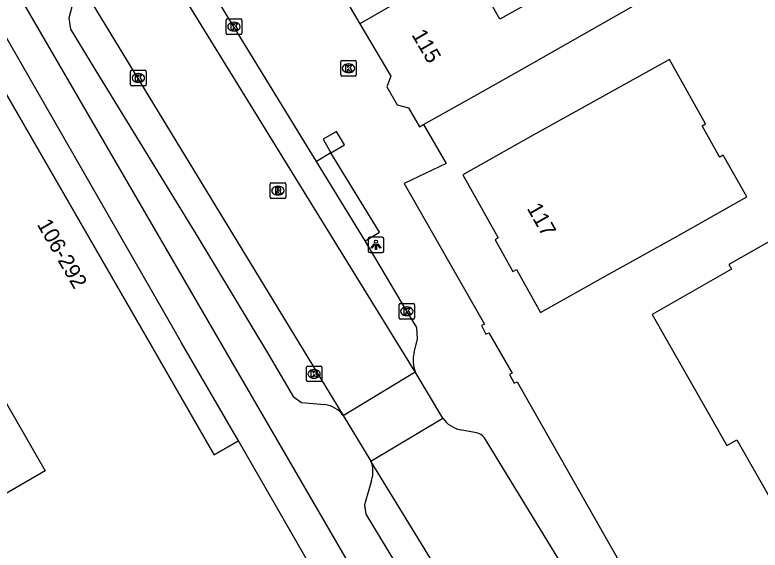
# Model space of a CAD drawing. Extents: x 160379 to 161131, y 383940 to 384849.
# Drawn here: x 160885.53 to 160933.65, y 384140.05 to 384174.58 of the extents above; entities that cross this region are included whole.
import ezdxf

# ---------------------------------------------------------------- set-up
doc = ezdxf.new("R2010")
doc.units = 0
for name, color, linetype in [('IMGEO_Kolk', 7, 'Continuous'), ('IMGEO_Lichtpunt', 7, 'Continuous'), ('IMGEO_Pand', 7, 'Continuous'), ('IMGEO_Pand_nummerreeks', 7, 'Continuous'), ('IMGEO_Pand_overbouw', 7, 'Continuous'), ('IMGEO_Rijbaan_lokaal_open', 7, 'Continuous'), ('IMGEO_Rioolput', 7, 'Continuous'), ('IMGEO_Voetpad_open', 7, 'Continuous')]:
    doc.layers.add(name, color=color, linetype=linetype)

msp = doc.modelspace()

# ---------------------------------------------------------------- linework, layer by layer
at = {"layer": 'IMGEO_Kolk'}
for p, q in [((160899.174, 384173.399), (160899.174, 384174.251)), ((160899.249, 384174.325), (160900.101, 384174.325)), ((160899.662, 384174.105), (160899.687, 384174.105)), ((160900.175, 384174.251), (160900.175, 384173.399)), ((160899.685, 384173.545), (160899.66, 384173.545)), ((160900.101, 384173.325), (160899.249, 384173.325)), ((160906.571, 384170.712), (160906.571, 384171.564)), ((160906.646, 384171.638), (160907.498, 384171.638)), ((160907.572, 384171.564), (160907.572, 384170.712)), ((160907.059, 384171.418), (160907.084, 384171.418)), ((160892.999, 384170.087), (160892.999, 384170.939)), ((160893.074, 384171.013), (160893.926, 384171.013)), ((160893.487, 384170.793), (160893.512, 384170.793)), ((160894, 384170.939), (160894, 384170.087)), ((160907.498, 384170.638), (160906.646, 384170.638)), ((160907.082, 384170.858), (160907.057, 384170.858)), ((160893.51, 384170.233), (160893.485, 384170.233)), ((160893.926, 384170.013), (160893.074, 384170.013)), ((160910.337, 384155.03), (160910.337, 384155.882)), ((160910.412, 384155.956), (160911.264, 384155.956)), ((160910.825, 384155.736), (160910.85, 384155.736)), ((160911.338, 384155.882), (160911.338, 384155.03)), ((160910.848, 384155.176), (160910.823, 384155.176)), ((160911.264, 384154.956), (160910.412, 384154.956)), ((160904.349, 384150.991), (160904.349, 384151.843)), ((160904.424, 384151.917), (160905.276, 384151.917)), ((160905.35, 384151.843), (160905.35, 384150.991)), ((160904.837, 384151.697), (160904.862, 384151.697)), ((160905.276, 384150.917), (160904.424, 384150.917)), ((160904.86, 384151.137), (160904.835, 384151.137))]:
    msp.add_line(p, q, dxfattribs=at)
for points in [[(160899.174, 384173.399), (160899.174, 384174.251)], [(160899.249, 384174.325), (160900.101, 384174.325)], [(160899.495, 384174.025), (160899.618, 384174.025), (160899.618, 384173.874), (160899.748, 384174.025), (160899.912, 384174.025), (160899.766, 384173.874), (160899.919, 384173.625), (160899.767, 384173.625), (160899.682, 384173.789), (160899.618, 384173.722), (160899.618, 384173.625), (160899.495, 384173.625), (160899.495, 384174.025)], [(160900.175, 384174.251), (160900.175, 384173.399)], [(160900.101, 384173.325), (160899.249, 384173.325)], [(160906.571, 384170.712), (160906.571, 384171.564)], [(160906.646, 384171.638), (160907.498, 384171.638)], [(160907.572, 384171.564), (160907.572, 384170.712)], [(160906.892, 384171.338), (160907.015, 384171.338), (160907.015, 384171.187), (160907.145, 384171.338), (160907.309, 384171.338), (160907.163, 384171.187), (160907.316, 384170.938), (160907.164, 384170.938), (160907.079, 384171.102), (160907.015, 384171.035), (160907.015, 384170.938), (160906.892, 384170.938), (160906.892, 384171.338)], [(160892.999, 384170.087), (160892.999, 384170.939)], [(160893.074, 384171.013), (160893.926, 384171.013)], [(160893.32, 384170.713), (160893.443, 384170.713), (160893.443, 384170.562), (160893.573, 384170.713), (160893.737, 384170.713), (160893.591, 384170.562), (160893.744, 384170.313), (160893.592, 384170.313), (160893.507, 384170.477), (160893.443, 384170.41), (160893.443, 384170.313), (160893.32, 384170.313), (160893.32, 384170.713)], [(160894, 384170.939), (160894, 384170.087)], [(160907.498, 384170.638), (160906.646, 384170.638)], [(160893.926, 384170.013), (160893.074, 384170.013)], [(160910.337, 384155.03), (160910.337, 384155.882)], [(160910.412, 384155.956), (160911.264, 384155.956)], [(160910.658, 384155.656), (160910.781, 384155.656), (160910.781, 384155.505), (160910.911, 384155.656), (160911.075, 384155.656), (160910.929, 384155.505), (160911.082, 384155.256), (160910.93, 384155.256), (160910.845, 384155.42), (160910.781, 384155.353), (160910.781, 384155.256), (160910.658, 384155.256), (160910.658, 384155.656)], [(160911.338, 384155.882), (160911.338, 384155.03)], [(160911.264, 384154.956), (160910.412, 384154.956)], [(160904.349, 384150.991), (160904.349, 384151.843)], [(160904.424, 384151.917), (160905.276, 384151.917)], [(160905.35, 384151.843), (160905.35, 384150.991)], [(160904.67, 384151.617), (160904.793, 384151.617), (160904.793, 384151.466), (160904.923, 384151.617), (160905.087, 384151.617), (160904.941, 384151.466), (160905.094, 384151.217), (160904.942, 384151.217), (160904.857, 384151.381), (160904.793, 384151.314), (160904.793, 384151.217), (160904.67, 384151.217), (160904.67, 384151.617)], [(160905.276, 384150.917), (160904.424, 384150.917)]]:
    msp.add_lwpolyline(points, dxfattribs=at)
for centre, start, end in [((160899.251, 384174.249), 91.552, 178.448), ((160899.251, 384174.249), 91.552, 178.448), ((160900.099, 384174.249), 1.552, 88.448), ((160900.099, 384174.249), 1.552, 88.448), ((160899.251, 384173.401), 181.552, 268.448), ((160899.251, 384173.401), 181.552, 268.448), ((160900.099, 384173.401), 271.552, 358.448), ((160900.099, 384173.401), 271.552, 358.448), ((160906.648, 384171.562), 91.552, 178.448), ((160906.648, 384171.562), 91.552, 178.448), ((160907.496, 384171.562), 1.552, 88.448), ((160907.496, 384171.562), 1.552, 88.448), ((160893.076, 384170.937), 91.552, 178.448), ((160893.076, 384170.937), 91.552, 178.448), ((160893.924, 384170.937), 1.552, 88.448), ((160893.924, 384170.937), 1.552, 88.448), ((160906.648, 384170.714), 181.552, 268.448), ((160906.648, 384170.714), 181.552, 268.448), ((160907.496, 384170.714), 271.552, 358.448), ((160907.496, 384170.714), 271.552, 358.448), ((160893.076, 384170.089), 181.552, 268.448), ((160893.076, 384170.089), 181.552, 268.448), ((160893.924, 384170.089), 271.552, 358.448), ((160893.924, 384170.089), 271.552, 358.448), ((160910.414, 384155.88), 91.552, 178.448), ((160910.414, 384155.88), 91.552, 178.448), ((160911.262, 384155.88), 1.552, 88.448), ((160911.262, 384155.88), 1.552, 88.448), ((160910.414, 384155.032), 181.552, 268.448), ((160910.414, 384155.032), 181.552, 268.448), ((160911.262, 384155.032), 271.552, 358.448), ((160911.262, 384155.032), 271.552, 358.448), ((160904.426, 384151.841), 91.552, 178.448), ((160904.426, 384151.841), 91.552, 178.448), ((160905.274, 384151.841), 1.552, 88.448), ((160905.274, 384151.841), 1.552, 88.448), ((160904.426, 384150.993), 181.552, 268.448), ((160904.426, 384150.993), 181.552, 268.448), ((160905.274, 384150.993), 271.552, 358.448), ((160905.274, 384150.993), 271.552, 358.448)]:
    msp.add_arc(centre, 0.0765, start, end, dxfattribs=at)
for centre, major_axis, ratio, start_param, end_param in [((160899.661, 384173.825), (-0.387, 0.002), 0.722429, 4.712389, 7.853982), ((160899.686, 384173.825), (-0.39, 0.002), 0.717154, 1.570796, 4.712389), ((160907.058, 384171.138), (-0.387, 0.002), 0.722429, 4.712389, 7.853982), ((160907.083, 384171.138), (-0.39, 0.002), 0.717154, 1.570796, 4.712389), ((160893.486, 384170.513), (-0.387, 0.002), 0.722429, 4.712389, 7.853982), ((160893.511, 384170.513), (-0.39, 0.002), 0.717154, 1.570796, 4.712389), ((160910.824, 384155.456), (-0.387, 0.002), 0.722429, 4.712389, 7.853982), ((160910.849, 384155.456), (-0.39, 0.002), 0.717154, 1.570796, 4.712389), ((160904.836, 384151.417), (-0.387, 0.002), 0.722429, 4.712389, 7.853982), ((160904.861, 384151.417), (-0.39, 0.002), 0.717154, 1.570796, 4.712389)]:
    msp.add_ellipse(centre, major_axis=major_axis, ratio=ratio, start_param=start_param, end_param=end_param, dxfattribs=at)
at = {"layer": 'IMGEO_Lichtpunt'}
for p, q in [((160908.347, 384160.15), (160908.347, 384159.343)), ((160908.347, 384160.15), (160908.347, 384159.343)), ((160909.249, 384160.245), (160908.441, 384160.245)), ((160909.249, 384160.245), (160908.441, 384160.245)), ((160909.343, 384159.343), (160909.343, 384160.15)), ((160909.343, 384159.343), (160909.343, 384160.15)), ((160908.441, 384159.249), (160909.249, 384159.249)), ((160908.441, 384159.249), (160909.249, 384159.249))]:
    msp.add_line(p, q, dxfattribs=at)
for points in [[(160908.721, 384159.814), (160908.76, 384159.786), (160908.572, 384159.524), (160908.534, 384159.551), (160908.721, 384159.814)], [(160908.823, 384159.766), (160908.87, 384159.766), (160908.87, 384159.444), (160908.823, 384159.444), (160908.823, 384159.766)], [(160908.933, 384159.786), (160908.971, 384159.813), (160909.158, 384159.551), (160909.119, 384159.523), (160908.933, 384159.786)]]:
    msp.add_lwpolyline(points, dxfattribs=at)
msp.add_circle((160908.846, 384159.948), 0.0994, dxfattribs=at)
for centre, start, end in [((160908.441, 384160.15), 90, 180), ((160908.441, 384160.15), 90, 180), ((160909.249, 384160.15), 0, 90), ((160909.249, 384160.15), 0, 90), ((160908.441, 384159.343), 180, 270), ((160908.441, 384159.343), 180, 270), ((160909.249, 384159.343), 270, 0), ((160909.249, 384159.343), 270, 360)]:
    msp.add_arc(centre, 0.0946, start, end, dxfattribs=at)
at = {"layer": 'IMGEO_Pand'}
for points in [[(160904.665, 384138.938), (160899.965, 384147.104), (160898.401, 384146.187), (160894.342, 384153.219), (160882.131, 384174.376), (160883.487, 384175.131), (160881.533, 384178.537), (160881.486, 384178.803), (160880.079, 384177.999), (160875.749, 384185.481), (160866.157, 384179.985), (160866.843, 384178.831), (160861.65, 384175.828), (160860.985, 384176.98), (160807.194, 384145.974), (160813.295, 384135.382), (160808.456, 384132.612)], [(160903.19, 384181.885), (160903.963, 384180.548), (160903.765, 384179.9), (160904.396, 384178.787), (160905.141, 384178.567), (160907.813, 384174.014)], [(160911.907, 384167.5), (160915.383, 384169.453), (160917.949, 384170.894), (160926.582, 384175.816), (160924.929, 384178.839), (160923.913, 384178.268), (160922.495, 384180.792), (160918.58, 384178.593), (160919.997, 384176.069), (160916.855, 384174.304), (160914.767, 384178.022)], [(160914.767, 384178.022), (160907.813, 384174.014)], [(160907.813, 384174.014), (160909.795, 384170.638), (160909.548, 384169.931), (160910.21, 384168.783), (160910.949, 384168.58), (160911.657, 384167.36), (160911.907, 384167.5)], [(160970.47, 384112.22), (160954.37, 384140.51), (160954.58, 384140.63), (160952.79, 384143.77), (160952.58, 384143.65), (160944.21, 384158.37), (160954.48, 384164.25), (160955.12, 384163.14), (160959.17, 384165.46), (160954.67, 384173.34), (160938.41, 384164.1), (160939.3, 384162.47), (160934.98, 384160.01), (160934.82, 384160.29), (160931.64, 384158.48), (160931.81, 384158.17), (160926.69, 384155.26), (160931.51, 384146.79), (160932.16, 384147.16), (160938.28, 384136.41)], [(160927.795, 384171.7), (160918.805, 384166.715), (160914.445, 384164.266), (160916.735, 384160.189), (160916.536, 384160.077), (160917.689, 384158.024), (160917.922, 384158.155), (160919.481, 384155.379), (160923.841, 384157.828), (160928.184, 384160.247), (160932.788, 384162.832), (160931.271, 384165.532), (160931.044, 384165.404), (160930.946, 384165.579), (160929.908, 384167.427), (160930.126, 384167.55), (160927.795, 384171.7)], [(160887.477, 384145.158), (160836.83, 384115.751), (160822.309, 384139.961), (160873.867, 384168.808), (160887.477, 384145.158)]]:
    msp.add_lwpolyline(points, dxfattribs=at)
at = {"layer": 'IMGEO_Pand_overbouw'}
msp.add_lwpolyline([(160860.985, 384176.98), (160861.65, 384175.828), (160866.843, 384178.831), (160866.157, 384179.985), (160875.749, 384185.481), (160880.079, 384177.999), (160881.486, 384178.803), (160881.533, 384178.537), (160883.487, 384175.131), (160882.131, 384174.376), (160894.342, 384153.219), (160898.401, 384146.187), (160899.965, 384147.104), (160896.291, 384153.431), (160895.899, 384154.114), (160877.23, 384186.598), (160877.053, 384186.905), (160806.875, 384146.499), (160807.194, 384145.974)], close=True, dxfattribs=at)
at = {"layer": 'IMGEO_Rijbaan_lokaal_open'}
for points in [[(160911.371, 384151.541), (160892.946, 384181.437)], [(160889.372, 384177.212), (160906.724, 384148.742)], [(160906.724, 384148.742), (160911.371, 384151.541)], [(160913.158, 384148.559), (160911.371, 384151.541)], [(160906.724, 384148.742), (160908.514, 384145.782)], [(160908.514, 384145.782), (160913.158, 384148.559)], [(160915.331, 384147.615), (160914.293, 384147.802)], [(160926.883, 384129.257), (160916.096, 384146.896), (160915.864, 384147.289)], [(160929.851, 384111.014), (160908.514, 384145.782)]]:
    msp.add_lwpolyline(points, dxfattribs=at)
for centre, radius, start, end in [((160914.763, 384149.737), 1.991, 216.2611, 256.3355), ((160915.128, 384146.685), 0.952, 39.3845, 77.7129)]:
    msp.add_arc(centre, radius, start, end, dxfattribs=at)
at = {"layer": 'IMGEO_Rioolput'}
for p, q in [((160902.013, 384162.815), (160902.013, 384163.667)), ((160902.088, 384163.741), (160902.94, 384163.741)), ((160902.501, 384163.521), (160902.526, 384163.521)), ((160903.014, 384163.667), (160903.014, 384162.815)), ((160902.524, 384162.961), (160902.499, 384162.961)), ((160902.94, 384162.741), (160902.088, 384162.741))]:
    msp.add_line(p, q, dxfattribs=at)
for points in [[(160902.013, 384162.815), (160902.013, 384163.667)], [(160902.088, 384163.741), (160902.94, 384163.741)], [(160902.602, 384163.439), (160902.35, 384163.441), (160902.35, 384163.041)], [(160902.528, 384163.36), (160902.474, 384163.36), (160902.474, 384163.279)], [(160903.014, 384163.667), (160903.014, 384162.815)], [(160902.35, 384163.041), (160902.474, 384163.041), (160902.474, 384163.203), (160902.485, 384163.203)], [(160902.474, 384163.279), (160902.526, 384163.279)], [(160902.532, 384163.174), (160902.603, 384163.041), (160902.743, 384163.041), (160902.678, 384163.167)], [(160902.94, 384162.741), (160902.088, 384162.741)]]:
    msp.add_lwpolyline(points, dxfattribs=at)
for centre, radius, start, end in [((160902.09, 384163.665), 0.0765, 91.552, 178.448), ((160902.09, 384163.665), 0.0765, 91.552, 178.448), ((160902.534, 384163.264), 0.0964, 77.0061, 93.1865), ((160902.548, 384163.321), 0.0378, 276.6634, 79.6772), ((160902.601, 384163.329), 0.109, 350.3612, 89.416), ((160902.938, 384163.665), 0.0765, 1.552, 88.448), ((160902.938, 384163.665), 0.0765, 1.552, 88.448), ((160902.484, 384163.15), 0.0533, 26.0293, 88.6989), ((160902.51, 384163.468), 0.19, 274.7715, 282.9687), ((160902.599, 384163.329), 0.112, 277.5842, 350.9817), ((160902.583, 384163.114), 0.108, 29.5134, 73.7905), ((160902.09, 384162.817), 0.0765, 181.552, 268.448), ((160902.09, 384162.817), 0.0765, 181.552, 268.448), ((160902.938, 384162.817), 0.0765, 271.552, 358.448), ((160902.938, 384162.817), 0.0765, 271.552, 358.448)]:
    msp.add_arc(centre, radius, start, end, dxfattribs=at)
for centre, major_axis, ratio, start_param, end_param in [((160902.5, 384163.241), (-0.387, 0.002), 0.722429, 4.712389, 7.853982), ((160902.525, 384163.241), (-0.39, 0.002), 0.717154, 1.570796, 4.712389)]:
    msp.add_ellipse(centre, major_axis=major_axis, ratio=ratio, start_param=start_param, end_param=end_param, dxfattribs=at)
at = {"layer": 'IMGEO_Voetpad_open'}
for points in [[(160905.013, 384165.126), (160895.904, 384179.989), (160895.845, 384180.07), (160895.78, 384180.146), (160895.707, 384180.215), (160895.629, 384180.278), (160895.546, 384180.333), (160895.458, 384180.381), (160895.366, 384180.42), (160895.282, 384180.448), (160894.102, 384180.719), (160894.079, 384180.724), (160893.913, 384180.766), (160893.752, 384180.823), (160893.597, 384180.893), (160893.448, 384180.978), (160893.308, 384181.075), (160893.176, 384181.185), (160893.055, 384181.306), (160892.946, 384181.437)], [(160915.821, 384124.436), (160913.217, 384128.911), (160911.123, 384132.284), (160885.705, 384176.017), (160887.29, 384176.946), (160886.05, 384178.986)], [(160889.372, 384177.212), (160889.397, 384177.155), (160889.447, 384177.019), (160889.484, 384176.878), (160889.509, 384176.735), (160889.521, 384176.591), (160889.52, 384176.445), (160889.506, 384176.301), (160889.479, 384176.158), (160889.44, 384176.018), (160889.001, 384174.376), (160889.127, 384173.652), (160890.757, 384170.963), (160897.339, 384160.241), (160901.895, 384152.661), (160903.506, 384149.961), (160904.034, 384149.572), (160905.537, 384149.439)], [(160911.907, 384167.5), (160913.37, 384164.986), (160910.662, 384163.705), (160915.855, 384154.625), (160915.657, 384154.533), (160915.943, 384153.977), (160916.134, 384154.064), (160917.644, 384151.462), (160917.468, 384151.368), (160917.777, 384150.815), (160917.972, 384150.913), (160923.973, 384140.339), (160929.368, 384130.854)], [(160905.94, 384165.688), (160906.806, 384166.188), (160906.306, 384167.054), (160905.44, 384166.553), (160905.94, 384165.688)], [(160905.94, 384165.688), (160905.013, 384165.126)], [(160908.146, 384159.995), (160909.063, 384160.561), (160905.94, 384165.688)], [(160908.146, 384159.995), (160905.013, 384165.126)], [(160911.305, 384152.79), (160911.531, 384153.683), (160911.481, 384154.404), (160910.838, 384155.456), (160908.146, 384159.995)], [(160908.56, 384144.548), (160908.107, 384142.969), (160908.192, 384142.371), (160910.042, 384139.32), (160914.076, 384132.896), (160920.31, 384122.739), (160925.588, 384114.136), (160926.134, 384113.246), (160926.592, 384112.461)]]:
    msp.add_lwpolyline(points, dxfattribs=at)
for centre, radius, start, end in [((160913.617, 384152.286), 2.367, 167.7028, 198.3469), ((160905.277, 384147.638), 1.82, 37.3602, 81.7974), ((160906.94, 384145.105), 1.713, 341.0141, 23.2556)]:
    msp.add_arc(centre, radius, start, end, dxfattribs=at)

# ---------------------------------------------------------------- texts
at = {"layer": 'IMGEO_Pand_nummerreeks'}
for s, rotation, p in [('115', 300.1259, (160911.122, 384173.302)), ('117', 299.5389, (160918.566, 384162.104)), ('106-292', 299.9941, (160886.924, 384161.07))]:
    msp.add_text(s, height=1, rotation=rotation, dxfattribs=at).set_placement(p)

doc.saveas('drawing.dxf')
